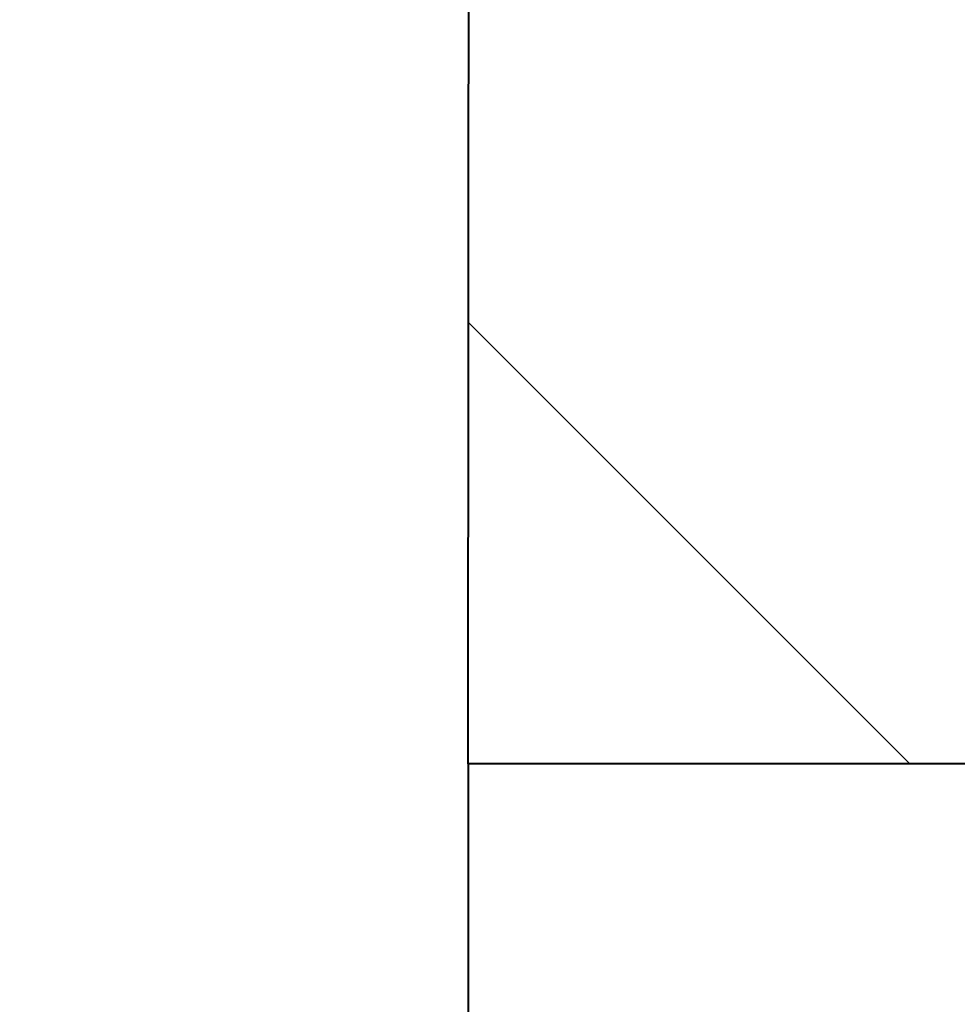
# Model space of a CAD drawing. Header units: metres. Extents: x -138 to 797, y -50 to 519.
# Tile 265 of 311: x 116.285 to 117.044, y 430.019 to 430.815. Entities that reach past the tile are written whole.
import ezdxf

# ---------------------------------------------------------------- set-up
doc = ezdxf.new("R2010")
doc.units = ezdxf.units.M
doc.header["$MEASUREMENT"] = 0
doc.layers.add('B_DETAIL', color=7, linetype='Continuous', lineweight=18)
doc.layers.add('B_DETAIL_OBJ', color=7, linetype='Continuous', lineweight=40)

# ---------------------------------------------------------------- blocks, each defined once
blk = doc.blocks.new('*U739')
at = {"layer": 'B_DETAIL'}
h = blk.add_hatch(dxfattribs=at)
h.set_pattern_fill('ANSI32', color=256, scale=2.30116, angle=90)
h.set_pattern_definition([(135, (249.9776, 136.9638), (-0.610187, -0.610187), []), (135, (249.9776, 137.3706), (-0.610187, -0.610187), [])])
edge = h.paths.add_edge_path()
edge.add_line((231.96774, 166.3023), (229.47686, 166.3023))
edge.add_line((229.47686, 166.3023), (229.11404, 165.9363))
edge.add_line((229.11404, 165.9363), (229.11404, 165.3889))
edge.add_line((229.11404, 165.3889), (229.20242, 165.29737))
edge.add_line((229.20242, 165.29737), (229.70143, 165.29761))
edge.add_arc((230.01918, 165.33757), 0.32025, 18.99852, 187.16647, ccw=False)
edge.add_line((230.32198, 165.44182), (230.70921, 164.31713))
edge.add_arc((230.40641, 164.21287), 0.32025, -161.00148, 18.99852, ccw=False)
edge.add_line((230.10361, 164.10862), (230.0378, 164.29974))
edge.add_arc((229.79049, 164.10741), 0.31329, 37.87173, 180)
edge.add_line((229.4772, 164.10741), (229.47686, 163.37433))
edge.add_line((229.47686, 163.37433), (231.96774, 163.37433))
edge.add_line((231.96774, 163.37433), (231.96774, 166.3023))
at = {"layer": 'B_DETAIL_OBJ'}
blk.add_line((229.47686, 163.37433), (229.47686, 157.2406), dxfattribs=at)
at = {"layer": 'B_DETAIL_OBJ', "flags": 128}
blk.add_lwpolyline([(231.96774, 166.3023), (231.96774, 163.37433), (229.47686, 163.37433), (229.4772, 164.10741, -0.713683), (230.03757, 164.30004)], format="xyb", dxfattribs=at)

msp = doc.modelspace()

# ---------------------------------------------------------------- block references
msp.add_blockref('*U739', (-112.82857, 266.83871))

doc.saveas('drawing.dxf')
